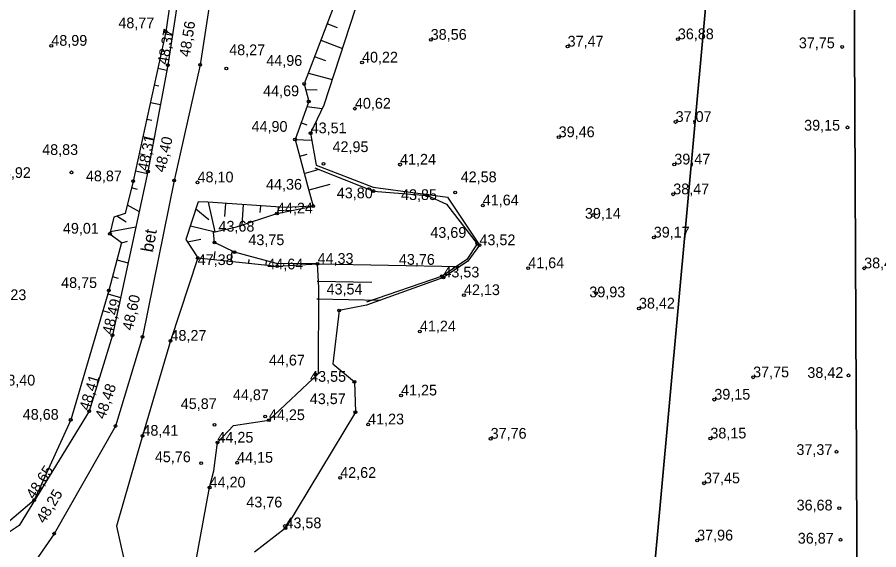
# Model space of a CAD drawing. Extents: x 700746 to 706058, y 6570320 to 6580460.
# Drawn here: x 702931.1 to 703127.7, y 6576312 to 6576433.6 of the extents above; entities that cross this region are included whole.
import ezdxf

# ---------------------------------------------------------------- set-up
doc = ezdxf.new("R2010")
doc.units = 0
for name, color, linetype in [('KORGUS-EH2000', 7, 'Continuous'), ('Plokid', 7, 'Continuous'), ('RELJEEF', 7, 'Continuous'), ('TEE', 7, 'Continuous'), ('VEEKOGU', 7, 'Continuous'), ('VWX2_MV_PLOKK', 7, 'Continuous')]:
    doc.layers.add(name, color=color, linetype=linetype)

msp = doc.modelspace()

# ---------------------------------------------------------------- linework, layer by layer
at = {"layer": 'KORGUS-EH2000'}
for centre in [(702964.97, 6576430.21), (703081.82, 6576428.54), (702938.85, 6576427.05), (703025.43, 6576428.42), (703056.66, 6576426.87), (703119.31, 6576426.78), (702965.43, 6576422.6), (702972.82, 6576422.71), (703009.75, 6576423.23), (702978.79, 6576421.85), (702978.79, 6576421.85), (702996.57, 6576418.34), (702997.59, 6576414.33), (703008.13, 6576412.7), (703081.31, 6576409.67), (702998.03, 6576407.09), (703120.52, 6576408.43), (702994.46, 6576405.67), (703054.63, 6576406.19), (703000.94, 6576400.09), (703018.43, 6576399.93), (703081.01, 6576399.97), (702943.47, 6576398.16), (702960.9, 6576398.37), (702957.55, 6576396.12), (702966.89, 6576396.31), (702972.22, 6576395.88), (703012.34, 6576393.9), (703031.01, 6576393.58), (703080.77, 6576393.16), (703024.66, 6576392.87), (702998.61, 6576390.48), (703037.3, 6576390.63), (702990.34, 6576388.78), (703062.5, 6576388.43), (702952.24, 6576384.17), (703076.32, 6576383.29), (702976.11, 6576382.15), (703036.02, 6576381.89), (703036.55, 6576381.54), (702980.66, 6576379.93), (702972.26, 6576378.62), (702990.41, 6576376.79), (702999.61, 6576377.28), (703047.68, 6576376.29), (703124.33, 6576376.26), (703028.01, 6576374.47), (703028.32, 6576374.18), (702951.98, 6576371.18), (703033.01, 6576370.15), (703063.2, 6576370.56), (703004.53, 6576366.64), (703072.94, 6576367.09), (703022.96, 6576361.86), (702952.79, 6576361), (702959.64, 6576360.66), (702966.05, 6576359.73), (702999.12, 6576352.04), (703120.75, 6576351.83), (703008, 6576350.37), (703099, 6576351.39), (703018.66, 6576347.25), (703090.14, 6576346.3), (702947.49, 6576343.65), (702987.67, 6576342.47), (703008.23, 6576343.43), (702943.28, 6576341.71), (702953.49, 6576340.28), (702976.11, 6576340.53), (702988.51, 6576341.62), (703011.14, 6576340.65), (702959.65, 6576338.06), (702976.76, 6576336.49), (703039.1, 6576337.38), (703089.24, 6576337.44), (703118.04, 6576334.42), (702973.03, 6576331.78), (702981.25, 6576331.9), (703004.77, 6576328.44), (702974.97, 6576326.25), (703087.79, 6576327.2), (702934.94, 6576323.39), (703118.65, 6576321.51), (702992.16, 6576317.46), (702992.28, 6576316.95), (702939.5, 6576315.71), (703086.22, 6576314.16), (703118.93, 6576314.33)]:
    msp.add_circle(centre, 0.32, dxfattribs=at)
at = {"layer": 'Plokid'}
for points in [[(703290.64, 6576959.22), (703356.01, 6576531.94), (703307.59, 6576229.01), (703289.69, 6575965.85), (703290.02, 6575933.75), (703291.51, 6575829.64), (703294.32, 6575609.52), (703294.77, 6575576.79), (703154.76, 6575556.6), (703019.06, 6575536.97), (703053.36, 6575698.14), (703145.59, 6575981.92), (703123.04, 6576234.88), (703120.61, 6576749.6), (703011.59, 6576989.47), (702968.34, 6577084.63), (702917.3, 6577059.88)], [(703072.3, 6576854.63), (703101.31, 6576579.97), (703076.01, 6576303.02), (703067.36, 6576229.67), (703051.03, 6576091.21), (703059.38, 6575886.59), (702981.97, 6575701.33), (702866.03, 6575711.28), (702865.95, 6575985.44), (702842.72, 6576158.42), (702849.09, 6576223.53)]]:
    msp.add_lwpolyline(points, dxfattribs=at)
at = {"layer": 'RELJEEF'}
for p, q in [((703004.14, 6576431.13), (703001.77, 6576432.03)), ((702964.87, 6576429.76), (702966.48, 6576429.46)), ((703000.35, 6576428.3), (703005.27, 6576426.43)), ((702964.94, 6576425.65), (702964.02, 6576425.85)), ((703001.48, 6576423.59), (702998.93, 6576424.56)), ((702963.17, 6576421.94), (702965.22, 6576421.5)), ((702997.51, 6576420.82), (703002.97, 6576419.36)), ((702963.4, 6576417.8), (702962.32, 6576418.04)), ((702999.52, 6576416.92), (702996.9, 6576417.03)), ((702961.47, 6576414.13), (702963.75, 6576413.63)), ((702997.18, 6576413.19), (703000.69, 6576412.7)), ((702961.82, 6576409.96), (702960.62, 6576410.22)), ((702997.23, 6576408.92), (702995.82, 6576409.43)), ((702959.77, 6576406.31), (702962.28, 6576405.76)), ((702994.46, 6576405.67), (702998.31, 6576405.51)), ((702960.23, 6576402.12), (702958.92, 6576402.4)), ((702997.15, 6576402.25), (702995.5, 6576401.81)), ((702958.07, 6576398.49), (702960.79, 6576397.88)), ((702996.54, 6576397.94), (702999.77, 6576398.82)), ((703002.4, 6576395.42), (702997.59, 6576394.08)), ((702958.55, 6576394.26), (702957.17, 6576394.6)), ((702956.19, 6576390.72), (702958.91, 6576389.23)), ((702974.78, 6576387.36), (702971.84, 6576389.79)), ((702974.65, 6576391.35), (702976.17, 6576384.57)), ((702978.44, 6576388.07), (702978.64, 6576391.09)), ((702982.64, 6576390.82), (702982.32, 6576386.12)), ((702986.52, 6576389.02), (702986.63, 6576390.56)), ((702990.62, 6576390.29), (702990.57, 6576388.82)), ((702994.62, 6576389.97), (702994.61, 6576390.29)), ((702998.61, 6576390.48), (702998.61, 6576390.48)), ((702955.94, 6576386.77), (702953.79, 6576388.15)), ((702952.37, 6576384.7), (702958.16, 6576385.76)), ((702970.59, 6576385.99), (702976.23, 6576384.58)), ((702956.18, 6576382.36), (702954.86, 6576382.03)), ((702972.95, 6576382.87), (702969.94, 6576382.27)), ((702976.17, 6576380.13), (702975.92, 6576378.26)), ((702979.9, 6576377.85), (702980.14, 6576380.18)), ((702953.83, 6576378.17), (702956.37, 6576377.49)), ((702983.96, 6576378.24), (702983.88, 6576377.45)), ((702987.86, 6576377.05), (702987.93, 6576377.98)), ((702991.84, 6576377.11), (702991.85, 6576376.87)), ((702995.84, 6576377.08), (702995.83, 6576377.31)), ((702999.61, 6576377.28), (702999.61, 6576377.28)), ((702999.61, 6576377.28), (703032, 6576376.65)), ((702954.16, 6576373.94), (702952.81, 6576374.3)), ((702999.67, 6576373.27), (702999.53, 6576373.28)), ((703011.99, 6576373.04), (702999.53, 6576373.28)), ((702951.76, 6576370.44), (702954.66, 6576369.62)), ((702999.45, 6576369.28), (702999.87, 6576369.27)), ((702999.45, 6576369.28), (703013.9, 6576369)), ((702952.21, 6576366.14), (702950.63, 6576366.6))]:
    msp.add_line(p, q, dxfattribs=at)
for points in [[(703010.31, 6576550.89), (703021.01, 6576530.14), (703024.21, 6576508.74), (703024.08, 6576502.9), (703018.92, 6576487.15), (703014.18, 6576469.61), (703011.23, 6576465.48), (703009.23, 6576451.66), (702996.57, 6576418.34), (702997.59, 6576414.33), (702994.46, 6576405.67), (702997.37, 6576394.85), (702998.61, 6576390.48)], [(702967.2, 6576445.59), (702964.97, 6576430.21), (702957.55, 6576396.12), (702955.71, 6576388.81), (702953.14, 6576387.92), (702952.24, 6576384.17), (702954.89, 6576382.14), (702951.98, 6576371.18), (702943.28, 6576341.71), (702934.94, 6576323.39), (702922.73, 6576313.03), (702897.65, 6576310.3), (702895.29, 6576308.5)], [(702998.97, 6576399.17), (703012.34, 6576393.9), (703024.66, 6576392.87), (703029.04, 6576390.87), (703036.02, 6576381.89), (703033.63, 6576378.3), (703028.01, 6576374.47), (703010.74, 6576368.51)], [(702998.61, 6576390.48), (702992.32, 6576390.18), (702974.56, 6576391.36), (702972.38, 6576391.43), (702969.56, 6576382.86), (702972.26, 6576378.62), (702990.41, 6576376.79), (702999.61, 6576377.28)], [(702999.61, 6576377.28), (702990.21, 6576377.37), (702980.66, 6576379.93), (702976.11, 6576382.15), (702975.84, 6576384.49), (702981.09, 6576385.71), (702990.34, 6576388.78), (702998.61, 6576390.48)], [(702972.26, 6576378.62), (702966.05, 6576359.73), (702959.65, 6576338.06), (702953.75, 6576317.42), (702956.24, 6576306.19), (702950.83, 6576296.35)], [(702962.23, 6576267.35), (702960.03, 6576276.74), (702970.24, 6576287.5), (702973.74, 6576292.6), (702970.97, 6576304.7), (702974.97, 6576326.25), (702975.93, 6576330.02), (702976.76, 6576336.49), (702980.42, 6576340.39), (702988.51, 6576341.62), (702999.85, 6576352.25), (702999.87, 6576371.91), (702999.61, 6576377.28)]]:
    msp.add_lwpolyline(points, dxfattribs=at)
at = {"layer": 'TEE'}
for points in [[(702928.2, 6576787.25), (702933.99, 6576765.32), (702942.98, 6576731.19), (702949.49, 6576707.92), (702955.65, 6576685.19), (702961.38, 6576663.59), (702967.68, 6576638.65), (702973.34, 6576618.04), (702982.16, 6576576.28), (702985.8, 6576542.79), (702985.29, 6576514.62), (702981.66, 6576479.74), (702977.35, 6576452.44), (702972.82, 6576422.71), (702966.89, 6576396.31), (702959.64, 6576360.66), (702953.49, 6576340.28), (702939.5, 6576315.71), (702926.77, 6576297.4), (702924.1, 6576298.47), (702901.98, 6576296.16)], [(702921.23, 6576784.91), (702927.07, 6576762.72), (702936.14, 6576728.67), (702942.6, 6576706.76), (702948.75, 6576682.34), (702954.57, 6576661.77), (702961.78, 6576636.54), (702966.9, 6576616.5), (702975.23, 6576575.47), (702978.78, 6576541.22), (702978.16, 6576515.78), (702973.47, 6576479.68), (702970.15, 6576453.49), (702965.43, 6576422.6), (702960.9, 6576398.37), (702952.79, 6576361), (702947.49, 6576343.65), (702931.52, 6576317.6), (702922.52, 6576311.62)]]:
    msp.add_lwpolyline(points, dxfattribs=at)
at = {"layer": 'VEEKOGU'}
msp.add_lwpolyline([(703013.18, 6576551.05), (703023.32, 6576531.91), (703026.84, 6576508.68), (703025.15, 6576501.73), (703021.05, 6576487.44), (703015.12, 6576464.24), (703012.92, 6576449.92), (703001.05, 6576413.47), (702998.03, 6576407.09), (702999.3, 6576399.78), (703012.28, 6576394.81), (703029.28, 6576392.5), (703036.55, 6576381.54), (703033.91, 6576377.93), (703028.32, 6576374.18), (703010.81, 6576367.89), (703004.53, 6576366.64), (703003.07, 6576354.47), (703008, 6576350.37), (703008.23, 6576343.43), (702992.28, 6576316.95), (702985.19, 6576311.51)], dxfattribs=at)
msp.add_lwpolyline([(703013.18, 6576551.05), (703023.32, 6576531.91), (703026.84, 6576508.68), (703025.15, 6576501.73), (703021.05, 6576487.44), (703015.12, 6576464.24), (703012.92, 6576449.92), (703001.05, 6576413.47), (702998.03, 6576407.09), (702999.3, 6576399.78), (703012.28, 6576394.81), (703029.28, 6576392.5), (703036.55, 6576381.54), (703033.91, 6576377.93), (703028.32, 6576374.18), (703010.81, 6576367.89), (703004.53, 6576366.64), (703003.07, 6576354.47), (703008, 6576350.37), (703008.23, 6576343.43), (702992.28, 6576316.95), (702985.19, 6576311.51)], dxfattribs=at)
at = {"layer": 'VWX2_MV_PLOKK'}
for points in [[(703044.07, 6577449.05), (703125.37, 6577441.7), (703167.08, 6577172.26), (703170.22, 6577152.1), (703231.53, 6577106.55), (703277.36, 6577072.83), (703360.09, 6576531.99), (703311.6, 6576228.52), (703293.62, 6575965.66), (703294.04, 6575933.77), (703295.43, 6575829.7), (703298.36, 6575609.6), (703298.84, 6575573.29), (703155.29, 6575552.59), (703145.59, 6575981.92), (703123.04, 6576234.88), (703120.61, 6576749.6), (703011.59, 6576989.47), (703015.74, 6577110.88), (702996.73, 6577210.32)], [(702840.26, 6576874.26), (702915.96, 6576894.45), (703039.76, 6576927.49), (703072.13, 6576856.26), (703101.31, 6576579.97), (703076.01, 6576303.02), (703067.36, 6576229.67), (702842.72, 6576158.42), (702853.4, 6576267.5), (702860.12, 6576517.75), (702877.29, 6576548.25), (702900.72, 6576571.25)], [(702840.26, 6576874.26), (702915.96, 6576894.45), (703039.76, 6576927.49), (703072.13, 6576856.26), (703101.31, 6576579.97), (703076.01, 6576303.02), (703067.36, 6576229.67), (702842.72, 6576158.42), (702853.4, 6576267.5), (702860.12, 6576517.75), (702877.29, 6576548.25), (702900.72, 6576571.25)], [(703145.59, 6575981.92), (703053.36, 6575698.14), (703018.17, 6575532.81), (702852.27, 6575508.89), (702837.26, 6575620.73), (702848.38, 6575976.59), (702782.85, 6576063.35), (702782.57, 6576096.37), (702842.53, 6576210.56), (702853.4, 6576267.5), (702842.72, 6576158.42), (702865.95, 6575985.44), (702867.94, 6575888.34), (702866.03, 6575711.28), (702981.97, 6575701.33), (703059.38, 6575886.59), (703051.03, 6576091.21), (703067.36, 6576229.67), (703076.01, 6576303.02), (703101.31, 6576579.97), (703072.3, 6576854.63), (703072.13, 6576856.26), (703120.61, 6576749.6), (703123.04, 6576234.88)], [(703145.59, 6575981.92), (703053.36, 6575698.14), (703018.17, 6575532.81), (702852.27, 6575508.89), (702837.26, 6575620.73), (702848.38, 6575976.59), (702782.85, 6576063.35), (702782.57, 6576096.37), (702842.53, 6576210.56), (702853.4, 6576267.5), (702842.72, 6576158.42), (702865.95, 6575985.44), (702867.94, 6575888.34), (702866.03, 6575711.28), (702981.97, 6575701.33), (703059.38, 6575886.59), (703051.03, 6576091.21), (703067.36, 6576229.67), (703076.01, 6576303.02), (703101.31, 6576579.97), (703072.3, 6576854.63), (703072.13, 6576856.26), (703120.61, 6576749.6), (703123.04, 6576234.88)]]:
    msp.add_lwpolyline(points, close=True, dxfattribs=at)
msp.add_lwpolyline([(703187.67, 6576999.67), (703190.39, 6576656.32), (703340.88, 6576657.54), (703360.09, 6576531.99), (703311.6, 6576228.52), (703293.62, 6575965.66), (703294.04, 6575933.77), (703295.43, 6575829.7), (703298.36, 6575609.6), (703298.84, 6575573.29), (703155.29, 6575552.59), (703018.17, 6575532.81), (703053.36, 6575698.14), (703145.59, 6575981.92), (703123.04, 6576234.88), (703120.61, 6576749.6), (703011.59, 6576989.47)], dxfattribs=at)
msp.add_lwpolyline([(703187.67, 6576999.67), (703190.39, 6576656.32), (703340.88, 6576657.54), (703360.09, 6576531.99), (703311.6, 6576228.52), (703293.62, 6575965.66), (703294.04, 6575933.77), (703295.43, 6575829.7), (703298.36, 6575609.6), (703298.84, 6575573.29), (703155.29, 6575552.59), (703018.17, 6575532.81), (703053.36, 6575698.14), (703145.59, 6575981.92), (703123.04, 6576234.88), (703120.61, 6576749.6), (703011.59, 6576989.47)], dxfattribs=at)

# ---------------------------------------------------------------- texts
at = {"layer": 'KORGUS-EH2000'}
for s, p in [('48,77 ', (702954.15, 6576431.05)), ('38,56 ', (703025.43, 6576428.42)), ('36,88 ', (703081.82, 6576428.54)), ('48,99 ', (702938.85, 6576427.05)), ('37,47 ', (703056.66, 6576426.87)), ('37,75 ', (703109.43, 6576426.49)), ('48,27 ', (702979.44, 6576424.9)), ('44,96 ', (702987.91, 6576422.47)), ('40,22 ', (703009.75, 6576423.23)), ('44,69 ', (702987.19, 6576415.55)), ('40,62 ', (703008.13, 6576412.7)), ('37,07 ', (703081.31, 6576409.67)), ('44,90 ', (702984.54, 6576407.42)), ('43,51 ', (702998.03, 6576407.09)), ('39,15 ', (703110.64, 6576407.7)), ('39,46 ', (703054.63, 6576406.19)), ('42,95 ', (703003.02, 6576402.79)), ('48,83 ', (702936.77, 6576402.13)), ('41,24 ', (703018.43, 6576399.93)), ('39,47 ', (703081.01, 6576399.97)), ('48,92 ', (702925.98, 6576396.88)), ('48,87 ', (702946.75, 6576396.12)), ('48,10 ', (702972.22, 6576395.88)), ('42,58 ', (703032.27, 6576395.91)), ('44,36 ', (702987.85, 6576394.21)), ('38,47 ', (703080.77, 6576393.16)), ('43,80 ', (703004, 6576392.24)), ('43,85 ', (703018.65, 6576391.85)), ('41,64 ', (703037.3, 6576390.63)), ('44,24 ', (702990.34, 6576388.78)), ('39,14 ', (703060.61, 6576387.59)), ('49,01 ', (702941.5, 6576384.17)), ('43,68 ', (702977, 6576384.64)), ('43,69 ', (703025.34, 6576383.22)), ('39,17 ', (703076.32, 6576383.29)), ('43,75 ', (702983.82, 6576381.55)), ('43,52 ', (703036.55, 6576381.54)), ('44,33 ', (702999.61, 6576377.28)), ('47,38 ', (702972.26, 6576377.01)), ('44,64 ', (702988.14, 6576376.02)), ('43,76 ', (703018.16, 6576377.07)), ('41,64 ', (703047.68, 6576376.29)), ('38,45 ', (703124.33, 6576376.26)), ('43,53 ', (703028.32, 6576374.18)), ('48,75 ', (702941.1, 6576371.78)), ('43,54 ', (703001.66, 6576370.29)), ('42,13 ', (703033.01, 6576370.15)), ('39,93 ', (703061.62, 6576369.65)), ('49,23 ', (702924.95, 6576369)), ('38,42 ', (703072.94, 6576367.09)), ('41,24 ', (703022.96, 6576361.86)), ('48,27 ', (702966.05, 6576359.73)), ('44,67 ', (702988.51, 6576354.09)), ('43,55 ', (702997.91, 6576350.37)), ('37,75 ', (703099, 6576351.39)), ('38,42 ', (703111.38, 6576351.25)), ('48,40 ', (702926.98, 6576349.52)), ('44,87 ', (702980.29, 6576346.18)), ('41,25 ', (703018.66, 6576347.25)), ('39,15 ', (703090.14, 6576346.3)), ('45,87 ', (702968.4, 6576344.15)), ('43,57 ', (702997.84, 6576345.27)), ('48,68 ', (702932.34, 6576341.71)), ('44,25 ', (702988.51, 6576341.62)), ('41,23 ', (703011.14, 6576340.65)), ('48,41 ', (702959.65, 6576338.06)), ('44,25 ', (702976.76, 6576336.49)), ('37,76 ', (703039.1, 6576337.38)), ('38,15 ', (703089.24, 6576337.44)), ('45,76 ', (702962.48, 6576332.02)), ('37,37 ', (703108.88, 6576333.67)), ('44,15 ', (702981.25, 6576331.9)), ('42,62 ', (703004.77, 6576328.44)), ('44,20 ', (702974.97, 6576326.25)), ('37,45 ', (703087.79, 6576327.2)), ('43,76 ', (702983.35, 6576321.7)), ('36,68 ', (703108.92, 6576321.01)), ('43,58 ', (702992.28, 6576316.95)), ('37,96 ', (703086.22, 6576314.16)), ('36,87 ', (703109.19, 6576313.45))]:
    msp.add_text(s, height=2.45, dxfattribs=at).set_placement(p)
for s, rotation, p in [('48,37 ', 79.5505, (702965.43, 6576422.6)), ('48,56 ', 80.9637, (702970.43, 6576424.38)), ('48,31 ', 78.4565, (702960.9, 6576398.37)), ('48,40 ', 76.935, (702964.72, 6576398.01)), ('48,60 ', 77.441, (702957.38, 6576361.93)), ('48,49 ', 76.1984, (702952.79, 6576361)), ('48,41 ', 72.8362, (702947.49, 6576343.65)), ('48,48 ', 71.1336, (702951.05, 6576341.67)), ('48,65 ', 56.764, (702934.94, 6576323.39)), ('48,25 ', 58.9095, (702937.31, 6576317.86))]:
    msp.add_text(s, height=2.45, rotation=rotation, dxfattribs=at).set_placement(p)
at = {"layer": 'TEE'}
msp.add_text('bet', height=2.8, rotation=79.8311, dxfattribs=at).set_placement((702962.03, 6576379.79))

doc.saveas('drawing.dxf')
